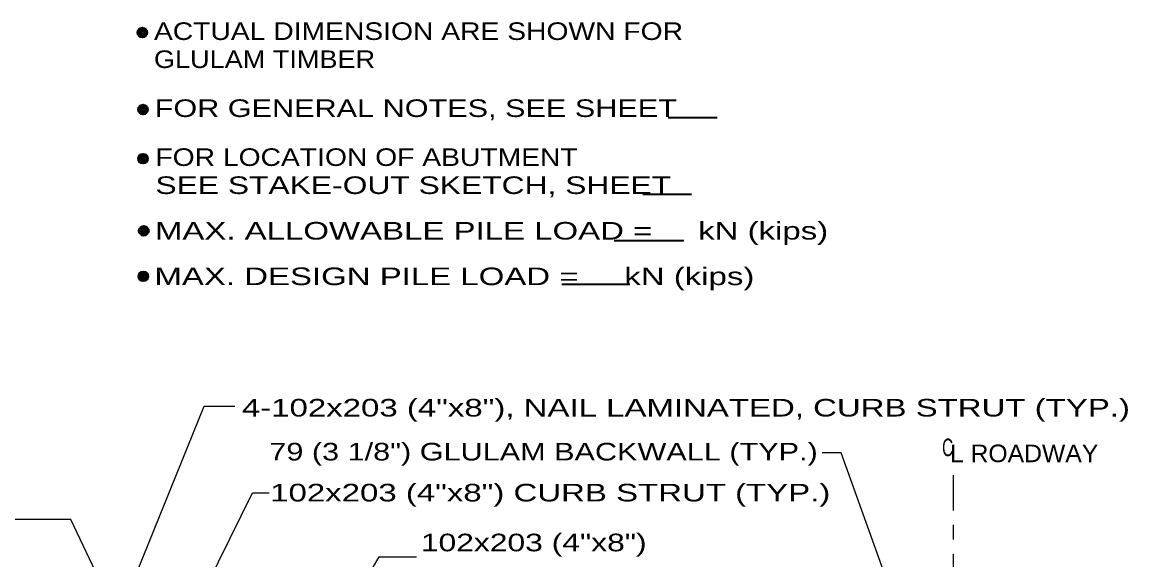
# Model space of a CAD drawing. Extents: x -6.4 to 73.1, y -66 to 0.
# Drawn here: x 7.44 to 14.98, y -58.5 to -54.83 of the extents above; entities that cross this region are included whole.
import ezdxf
from ezdxf.enums import TextEntityAlignment as Align

# ---------------------------------------------------------------- set-up
doc = ezdxf.new("R2010")
doc.units = 0
doc.header["$LTSCALE"] = 0.048
doc.linetypes.add('DOT_DASHED', pattern=[7.7, 5, -1.2, 0.3, -1.2])
doc.layers.add('5', color=7, linetype='Continuous', lineweight=25)

msp = doc.modelspace()

# ---------------------------------------------------------------- linework, layer by layer
at = {"layer": '5', "lineweight": 35}
for p, q in [((11.84567, -55.48242), (12.17758, -55.48242)), ((11.67108, -56.0065), (12.003, -56.0065)), ((11.47767, -56.32275), (11.95183, -56.32275)), ((11.11908, -56.62017), (11.58383, -56.62017))]:
    msp.add_line(p, q, dxfattribs=at)
at = {"layer": '5'}
for p, q in [((7.92067, -59.33225), (8.68333, -57.45142)), ((8.68333, -57.45142), (8.89242, -57.45142)), ((8.27383, -59.543), (9.01192, -58.04275)), ((9.01192, -58.04275), (9.12633, -58.04275)), ((7.7735, -58.22442), (7.39092, -58.22442)), ((8.01333, -58.72783), (7.7735, -58.22442)), ((8.43308, -60.94342), (9.875, -58.47858)), ((9.875, -58.47858), (10.12958, -58.47858))]:
    msp.add_line(p, q, dxfattribs=at)
at = {"layer": '5', "linetype": 'DOT_DASHED'}
msp.add_line((13.78733, -57.92217), (13.78733, -59.00575), dxfattribs=at)
at = {"layer": '5'}
msp.add_lwpolyline([(13.43, -58.905), (13.02325, -57.77), (12.89442, -57.77)], dxfattribs=at)
at = {"layer": '5', "lineweight": 35}
for centre, radius in [((8.26118, -54.90391), 0.03333), ((8.26118, -54.90391), 0.025), ((8.26118, -54.90391), 0.01667), ((8.26118, -54.90391), 0.00833), ((8.26617, -55.42908), 0.03333), ((8.26617, -55.42908), 0.025), ((8.26617, -55.42908), 0.01667), ((8.26617, -55.42908), 0.00833), ((8.26617, -55.76401), 0.03333), ((8.26617, -55.76401), 0.025), ((8.26617, -55.76401), 0.01667), ((8.26617, -55.76401), 0.00833), ((8.27115, -56.2564), 0.03333), ((8.27115, -56.2564), 0.025), ((8.27115, -56.2564), 0.01667), ((8.27115, -56.2564), 0.00833), ((8.26778, -56.56712), 0.03333), ((8.26778, -56.56712), 0.025), ((8.26778, -56.56712), 0.01667), ((8.26778, -56.56712), 0.00833)]:
    msp.add_circle(centre, radius, dxfattribs=at)

# ---------------------------------------------------------------- texts
at = {"layer": '5'}
for s, width, p in [('ACTUAL DIMENSION ARE SHOWN FOR ', 1.2, (8.34025, -54.95475)), ('GLULAM TIMBER', 1.15, (8.34025, -55.146)), ('FOR GENERAL NOTES, SEE SHEET    ', 1.3, (8.34525, -55.47992)), ('FOR LOCATION OF ABUTMENT', 1.2, (8.35025, -55.81383)), ('SEE STAKE-OUT SKETCH, SHEET    ', 1.35, (8.35025, -56.00508)), ('MAX. ALLOWABLE PILE LOAD =     kN (kips)', 1.4, (8.34692, -56.31583)), ('MAX. DESIGN PILE LOAD =     kN (kips)', 1.4, (8.3435, -56.6265)), ('4-102x203 (4"x8"), NAIL LAMINATED, CURB STRUT (TYP.)', 1.4, (8.93958, -57.52242)), ('79 (3 1/8") GLULAM BACKWALL (TYP.)', 1.3, (9.12667, -57.82208)), ('102x203 (4"x8") CURB STRUT (TYP.)', 1.4, (9.13242, -58.1015)), ('102x203 (4"x8")', 1.35, (10.15925, -58.4415))]:
    msp.add_text(s, height=0.12, dxfattribs=dict(at, width=width)).set_placement(p)
for s, width, p in [('C', 0.65, (13.749, -57.79325)), ('L ROADWAY', 1.05, (14.27029, -57.83375))]:
    msp.add_text(s, height=0.12, dxfattribs=dict(at, width=width)).set_placement(p, align=Align.CENTER)

doc.saveas('drawing.dxf')
